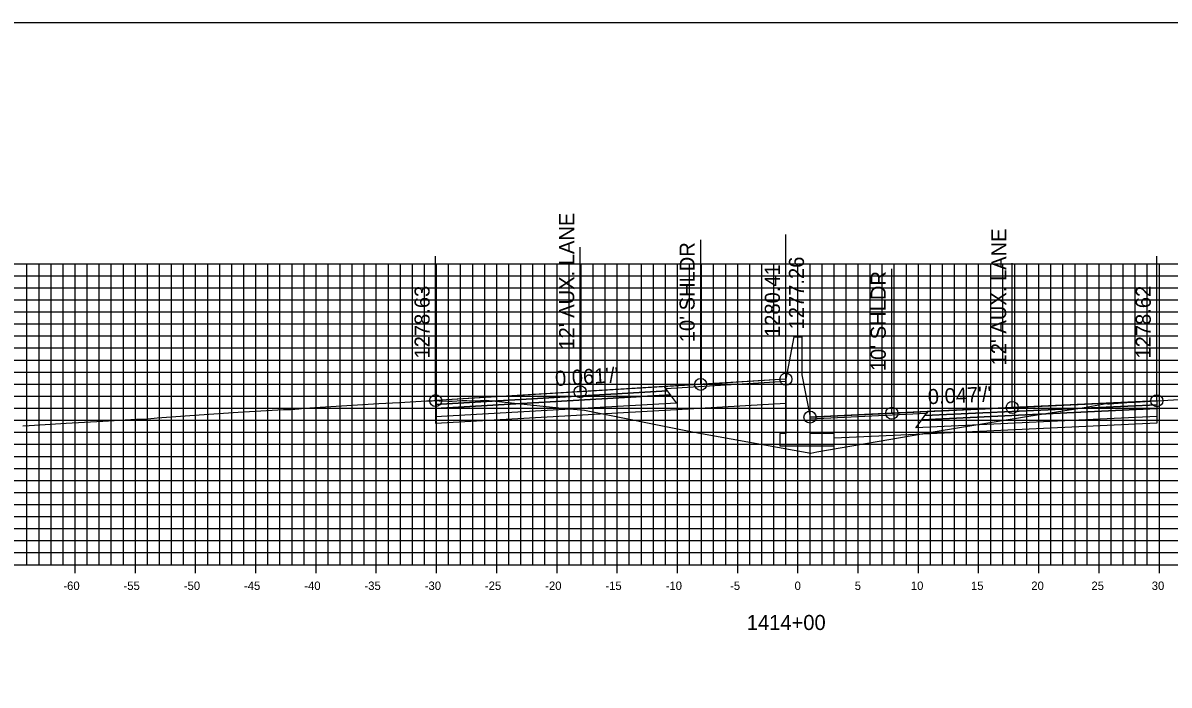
# Model space of a CAD drawing. Extents: x 674939 to 678919, y 750652 to 765176.
# Drawn here: x 678674.2 to 678769.3, y 757297.6 to 757352.6 of the extents above; entities that cross this region are included whole.
import ezdxf

# ---------------------------------------------------------------- set-up
doc = ezdxf.new("R2010")
doc.units = 0
for name, color, linetype in [('R_Alt Surface', 7, 'Continuous'), ('R_Axis', 7, 'Continuous'), ('R_Axis Annot', 7, 'Continuous'), ('R_Exist Surface', 7, 'Continuous'), ('R_Fin Surface', 7, 'Continuous'), ('R_Grid', 7, 'Continuous'), ('R_No Plot', 7, 'Continuous'), ('R_Proposed Road', 7, 'Continuous'), ('R_Xsect Elev', 7, 'Continuous'), ('R_Xsect Slope', 7, 'Continuous')]:
    doc.layers.add(name, color=color, linetype=linetype)

msp = doc.modelspace()

# ---------------------------------------------------------------- linework, layer by layer
at = {"layer": 'R_Alt Surface'}
for points in [[(678708.457, 757320.847), (678708.457, 757320.517), (678727.957, 757321.665), (678727.707, 757322.005)], [(678708.457, 757320.517), (678708.457, 757319.857), (678728.457, 757320.985), (678727.957, 757321.665)], [(678768.322, 757320.512), (678768.322, 757319.852), (678748.322, 757318.913), (678748.822, 757319.593)], [(678768.322, 757320.842), (678768.322, 757320.512), (678748.822, 757319.593), (678749.072, 757319.933)]]:
    msp.add_lwpolyline(points, close=True, dxfattribs=at)
for points in [[(678708.457, 757319.857), (678708.457, 757319.317), (678728.457, 757320.445)], [(678728.457, 757320.445), (678737.533, 757320.957)], [(678768.322, 757319.852), (678768.323, 757319.312), (678748.322, 757318.373)], [(678748.322, 757318.373), (678741.533, 757318.054)]]:
    msp.add_lwpolyline(points, dxfattribs=at)
at = {"layer": 'R_Axis'}
for p, q in [((678678.533, 757306.851), (678678.533, 757308.251)), ((678683.533, 757306.851), (678683.533, 757308.251)), ((678688.533, 757306.851), (678688.533, 757308.251)), ((678693.533, 757306.851), (678693.533, 757308.251)), ((678698.533, 757306.851), (678698.533, 757308.251)), ((678703.533, 757306.851), (678703.533, 757308.251)), ((678708.533, 757306.851), (678708.533, 757308.251)), ((678713.533, 757306.851), (678713.533, 757308.251)), ((678718.533, 757306.851), (678718.533, 757308.251)), ((678723.533, 757306.851), (678723.533, 757308.251)), ((678728.533, 757306.851), (678728.533, 757308.251)), ((678733.533, 757306.851), (678733.533, 757308.251)), ((678738.533, 757306.851), (678738.533, 757308.251)), ((678743.533, 757306.851), (678743.533, 757308.251)), ((678748.533, 757306.851), (678748.533, 757308.251)), ((678753.533, 757306.851), (678753.533, 757308.251)), ((678758.533, 757306.851), (678758.533, 757308.251)), ((678763.533, 757306.851), (678763.533, 757308.251)), ((678768.533, 757306.851), (678768.533, 757308.251)), ((678638.533, 757307.551), (678838.533, 757307.551))]:
    msp.add_line(p, q, dxfattribs=at)
at = {"layer": 'R_Exist Surface'}
msp.add_lwpolyline([(678674.194, 757319.078), (678674.726, 757319.116), (678677.78, 757319.303), (678680.821, 757319.484), (678683.634, 757319.65), (678683.92, 757319.65), (678684.562, 757319.669), (678685.347, 757319.743), (678688.833, 757320.007), (678692.068, 757320.22), (678695.835, 757320.45), (678696.044, 757320.441), (678696.435, 757320.429), (678697.089, 757320.499), (678697.574, 757320.548), (678698.882, 757320.631), (678703.748, 757320.93), (678705.446, 757321.034), (678707.698, 757321.149), (678708.169, 757321.173), (678708.304, 757321.182), (678708.419, 757321.178), (678708.457, 757321.177), (678708.754, 757321.168), (678709.57, 757321.138), (678709.838, 757321.141), (678710.637, 757321.175), (678710.837, 757321.185), (678711.037, 757321.177), (678711.97, 757321.171), (678712.17, 757321.176), (678712.392, 757321.177), (678712.659, 757321.208), (678718.686, 757320.592), (678720.805, 757320.374), (678729.786, 757318.59), (678730.001, 757318.546), (678730.222, 757318.505), (678739.598, 757316.827), (678740.094, 757316.912), (678748.174, 757318.318), (678749.925, 757318.616), (678757.333, 757319.831), (678762.278, 757320.598), (678764.112, 757320.934), (678764.129, 757320.933), (678764.142, 757320.935), (678764.191, 757320.93), (678764.239, 757320.913), (678764.385, 757320.919), (678766.202, 757321.037), (678766.543, 757321.06), (678767.753, 757321.129), (678768.142, 757321.155), (678768.262, 757321.162), (678768.322, 757321.172), (678770.624, 757321.31)], dxfattribs=at)
at = {"layer": 'R_Fin Surface'}
for points in [[(678737.533, 757322.964), (678730.457, 757322.529), (678720.457, 757321.914), (678708.457, 757321.177)], [(678768.322, 757321.172), (678756.322, 757320.604), (678746.322, 757320.131), (678739.533, 757319.81)]]:
    msp.add_lwpolyline(points, dxfattribs=at)
for points in [[(678708.457, 757321.177), (678708.457, 757320.847), (678727.707, 757322.005), (678727.457, 757322.345)], [(678727.575, 757322.184), (678737.533, 757322.804), (678737.533, 757322.964), (678727.457, 757322.345)], [(678768.322, 757321.172), (678768.322, 757320.842), (678749.072, 757319.933), (678749.322, 757320.273)], [(678749.204, 757320.113), (678739.533, 757319.65), (678739.533, 757319.81), (678749.322, 757320.273)]]:
    msp.add_lwpolyline(points, close=True, dxfattribs=at)
at = {"layer": 'R_Grid'}
for p, q in [((678638.533, 757332.551), (678838.533, 757332.551)), ((678674.533, 757307.551), (678674.533, 757332.551)), ((678675.533, 757307.551), (678675.533, 757332.551)), ((678676.533, 757307.551), (678676.533, 757332.551)), ((678677.533, 757307.551), (678677.533, 757332.551)), ((678678.533, 757307.551), (678678.533, 757332.551)), ((678679.533, 757307.551), (678679.533, 757332.551)), ((678680.533, 757307.551), (678680.533, 757332.551)), ((678681.533, 757307.551), (678681.533, 757332.551)), ((678682.533, 757307.551), (678682.533, 757332.551)), ((678683.533, 757307.551), (678683.533, 757332.551)), ((678684.533, 757307.551), (678684.533, 757332.551)), ((678685.533, 757307.551), (678685.533, 757332.551)), ((678686.533, 757307.551), (678686.533, 757332.551)), ((678687.533, 757307.551), (678687.533, 757332.551)), ((678688.533, 757307.551), (678688.533, 757332.551)), ((678689.533, 757307.551), (678689.533, 757332.551)), ((678690.533, 757307.551), (678690.533, 757332.551)), ((678691.533, 757307.551), (678691.533, 757332.551)), ((678692.533, 757307.551), (678692.533, 757332.551)), ((678693.533, 757307.551), (678693.533, 757332.551)), ((678694.533, 757307.551), (678694.533, 757332.551)), ((678695.533, 757307.551), (678695.533, 757332.551)), ((678696.533, 757307.551), (678696.533, 757332.551)), ((678697.533, 757307.551), (678697.533, 757332.551)), ((678698.533, 757307.551), (678698.533, 757332.551)), ((678699.533, 757307.551), (678699.533, 757332.551)), ((678700.533, 757307.551), (678700.533, 757332.551)), ((678701.533, 757307.551), (678701.533, 757332.551)), ((678702.533, 757307.551), (678702.533, 757332.551)), ((678703.533, 757307.551), (678703.533, 757332.551)), ((678704.533, 757307.551), (678704.533, 757332.551)), ((678705.533, 757307.551), (678705.533, 757332.551)), ((678706.533, 757307.551), (678706.533, 757332.551)), ((678707.533, 757307.551), (678707.533, 757332.551)), ((678708.533, 757307.551), (678708.533, 757332.551)), ((678709.533, 757307.551), (678709.533, 757332.551)), ((678710.533, 757307.551), (678710.533, 757332.551)), ((678711.533, 757307.551), (678711.533, 757332.551)), ((678712.533, 757307.551), (678712.533, 757332.551)), ((678713.533, 757307.551), (678713.533, 757332.551)), ((678714.533, 757307.551), (678714.533, 757332.551)), ((678715.533, 757307.551), (678715.533, 757332.551)), ((678716.533, 757307.551), (678716.533, 757332.551)), ((678717.533, 757307.551), (678717.533, 757332.551)), ((678718.533, 757307.551), (678718.533, 757332.551)), ((678719.533, 757307.551), (678719.533, 757332.551)), ((678720.533, 757307.551), (678720.533, 757332.551)), ((678721.533, 757307.551), (678721.533, 757332.551)), ((678722.533, 757307.551), (678722.533, 757332.551)), ((678723.533, 757307.551), (678723.533, 757332.551)), ((678724.533, 757307.551), (678724.533, 757332.551)), ((678725.533, 757307.551), (678725.533, 757332.551)), ((678726.533, 757307.551), (678726.533, 757332.551)), ((678727.533, 757307.551), (678727.533, 757332.551)), ((678728.533, 757307.551), (678728.533, 757332.551)), ((678729.533, 757307.551), (678729.533, 757332.551)), ((678730.533, 757307.551), (678730.533, 757332.551)), ((678731.533, 757307.551), (678731.533, 757332.551)), ((678732.533, 757307.551), (678732.533, 757332.551)), ((678733.533, 757307.551), (678733.533, 757332.551)), ((678734.533, 757307.551), (678734.533, 757332.551)), ((678735.533, 757307.551), (678735.533, 757332.551)), ((678736.533, 757307.551), (678736.533, 757332.551)), ((678737.533, 757307.551), (678737.533, 757332.551)), ((678738.533, 757307.551), (678738.533, 757332.551)), ((678739.533, 757307.551), (678739.533, 757332.551)), ((678740.533, 757307.551), (678740.533, 757332.551)), ((678741.533, 757307.551), (678741.533, 757332.551)), ((678742.533, 757307.551), (678742.533, 757332.551)), ((678743.533, 757307.551), (678743.533, 757332.551)), ((678744.533, 757307.551), (678744.533, 757332.551)), ((678745.533, 757307.551), (678745.533, 757332.551)), ((678746.533, 757307.551), (678746.533, 757332.551)), ((678747.533, 757307.551), (678747.533, 757332.551)), ((678748.533, 757307.551), (678748.533, 757332.551)), ((678749.533, 757307.551), (678749.533, 757332.551)), ((678750.533, 757307.551), (678750.533, 757332.551)), ((678751.533, 757307.551), (678751.533, 757332.551)), ((678752.533, 757307.551), (678752.533, 757332.551)), ((678753.533, 757307.551), (678753.533, 757332.551)), ((678754.533, 757307.551), (678754.533, 757332.551)), ((678755.533, 757307.551), (678755.533, 757332.551)), ((678756.533, 757307.551), (678756.533, 757332.551)), ((678757.533, 757307.551), (678757.533, 757332.551)), ((678758.533, 757307.551), (678758.533, 757332.551)), ((678759.533, 757307.551), (678759.533, 757332.551)), ((678760.533, 757307.551), (678760.533, 757332.551)), ((678761.533, 757307.551), (678761.533, 757332.551)), ((678762.533, 757307.551), (678762.533, 757332.551)), ((678763.533, 757307.551), (678763.533, 757332.551)), ((678764.533, 757307.551), (678764.533, 757332.551)), ((678765.533, 757307.551), (678765.533, 757332.551)), ((678766.533, 757307.551), (678766.533, 757332.551)), ((678767.533, 757307.551), (678767.533, 757332.551)), ((678768.533, 757307.551), (678768.533, 757332.551)), ((678638.533, 757331.551), (678838.533, 757331.551)), ((678638.533, 757330.551), (678838.533, 757330.551)), ((678638.533, 757329.551), (678838.533, 757329.551)), ((678638.533, 757328.551), (678838.533, 757328.551)), ((678638.533, 757327.551), (678838.533, 757327.551)), ((678638.533, 757326.551), (678838.533, 757326.551)), ((678638.533, 757325.551), (678838.533, 757325.551)), ((678638.533, 757324.551), (678838.533, 757324.551)), ((678638.533, 757323.551), (678838.533, 757323.551)), ((678638.533, 757322.551), (678838.533, 757322.551)), ((678638.533, 757321.551), (678838.533, 757321.551)), ((678638.533, 757320.551), (678838.533, 757320.551)), ((678638.533, 757319.551), (678838.533, 757319.551)), ((678638.533, 757318.551), (678838.533, 757318.551)), ((678638.533, 757317.551), (678838.533, 757317.551)), ((678638.533, 757316.551), (678838.533, 757316.551)), ((678638.533, 757315.551), (678838.533, 757315.551)), ((678638.533, 757314.551), (678838.533, 757314.551)), ((678638.533, 757313.551), (678838.533, 757313.551)), ((678638.533, 757312.551), (678838.533, 757312.551)), ((678638.533, 757311.551), (678838.533, 757311.551)), ((678638.533, 757310.551), (678838.533, 757310.551)), ((678638.533, 757309.551), (678838.533, 757309.551)), ((678638.533, 757308.551), (678838.533, 757308.551)), ((678638.533, 757307.551), (678838.533, 757307.551))]:
    msp.add_line(p, q, dxfattribs=at)
at = {"layer": 'R_No Plot'}
msp.add_lwpolyline([(678578.533, 757132.551), (678918.533, 757132.551), (678918.533, 757352.551), (678578.533, 757352.551)], close=True, dxfattribs=at)
for centre in [(678737.533, 757322.964), (678720.457, 757321.914), (678730.457, 757322.529), (678708.457, 757321.177), (678768.322, 757321.172), (678739.533, 757319.81), (678746.322, 757320.131), (678756.322, 757320.604)]:
    msp.add_circle(centre, 0.5, dxfattribs=at)
at = {"layer": 'R_Proposed Road'}
for points in [[(678738.203, 757326.464), (678737.533, 757322.964)], [(678738.203, 757326.464), (678738.203, 757326.464)], [(678738.203, 757326.464), (678738.863, 757326.464)], [(678738.863, 757326.464), (678738.863, 757323.31)], [(678738.863, 757323.31), (678739.533, 757319.81)], [(678737.533, 757322.964), (678737.533, 757318.435), (678737.033, 757318.435), (678737.033, 757317.435), (678741.533, 757317.435), (678741.533, 757318.435), (678739.533, 757318.435), (678739.533, 757319.81)]]:
    msp.add_lwpolyline(points, dxfattribs=at)
at = {"layer": 'R_Xsect Elev'}
for p, q in [((678730.457, 757322.529), (678730.457, 757334.529)), ((678737.533, 757322.964), (678737.533, 757334.964)), ((678720.457, 757321.914), (678720.457, 757333.914)), ((678708.457, 757321.177), (678708.457, 757333.177)), ((678756.322, 757320.604), (678756.322, 757332.604)), ((678768.322, 757321.172), (678768.322, 757333.172)), ((678739.533, 757319.81), (678739.533, 757331.81)), ((678746.322, 757320.131), (678746.322, 757332.131))]:
    msp.add_line(p, q, dxfattribs=at)

# ---------------------------------------------------------------- texts
at = {"layer": 'R_Axis Annot'}
for s, height, p in [('-60', 0.7, (678677.552, 757305.451)), ('-55', 0.7, (678682.546, 757305.451)), ('-50', 0.7, (678687.552, 757305.451)), ('-45', 0.7, (678692.546, 757305.451)), ('-40', 0.7, (678697.552, 757305.451)), ('-35', 0.7, (678702.546, 757305.451)), ('-30', 0.7, (678707.552, 757305.451)), ('-25', 0.7, (678712.546, 757305.451)), ('-20', 0.7, (678717.552, 757305.451)), ('-15', 0.7, (678722.546, 757305.451)), ('-10', 0.7, (678727.552, 757305.451)), ('-5', 0.7, (678732.896, 757305.451)), ('0', 0.7, (678738.252, 757305.451)), ('5', 0.7, (678743.246, 757305.451)), ('10', 0.7, (678747.902, 757305.451)), ('15', 0.7, (678752.896, 757305.451)), ('20', 0.7, (678757.902, 757305.451)), ('25', 0.7, (678762.896, 757305.451)), ('30', 0.7, (678767.902, 757305.451)), ('1414+00', 1.25, (678734.281, 757302.126))]:
    msp.add_text(s, height=height, dxfattribs=at).set_placement(p)
at = {"layer": 'R_Xsect Elev'}
for s, p in [("12' AUX. LANE", (678719.957, 757325.414)), ("12' AUX. LANE", (678755.822, 757324.104)), ("10' SHLDR", (678729.957, 757326.029)), ('1277.26', (678739.033, 757327.094)), ('1280.41', (678737.033, 757326.464)), ("10' SHLDR", (678745.822, 757323.631)), ('1278.63', (678707.957, 757324.677)), ('1278.62', (678767.822, 757324.672))]:
    msp.add_text(s, height=1.25, rotation=90, dxfattribs=at).set_placement(p)
at = {"layer": 'R_Xsect Slope'}
for s, rotation, p in [("0.061'/'", 3.51801, (678718.404, 757322.389)), ("0.047'/'", 2.70862, (678749.341, 757320.875))]:
    msp.add_text(s, height=1.25, rotation=rotation, dxfattribs=at).set_placement(p)

doc.saveas('drawing.dxf')
